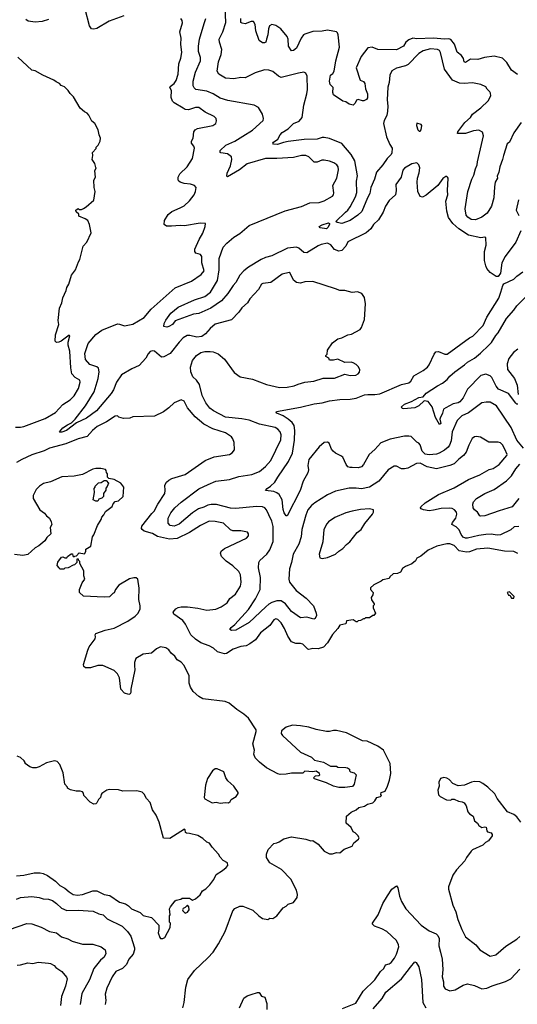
# Model space of a CAD drawing. Extents: x 1678431 to 1860718, y 384618 to 522882.
# Tile 435 of 473: x 1812176 to 1817010, y 478018 to 487573. Entities that reach past the tile are written whole.
import ezdxf

# ---------------------------------------------------------------- set-up
doc = ezdxf.new("R2010")
doc.units = 0

msp = doc.modelspace()

# ---------------------------------------------------------------- linework, layer by layer
at = {"layer": '0CON10XD'}
for points in [[(1815753, 486917), (1815746.5, 486795), (1815753.3, 486735), (1815748.1, 486685), (1815741.4, 486645), (1815716.9, 486595), (1815711.1, 486565), (1815738.9, 486435), (1815770.7, 486360.7), (1815794.2, 486325), (1815790.3, 486279.7), (1815784.3, 486265), (1815744.4, 486225), (1815704.7, 486165.3), (1815640.5, 486095), (1815622.5, 486025), (1815586.4, 485945), (1815576.9, 485885), (1815553.3, 485845), (1815498.4, 485711.6), (1815461.4, 485675), (1815385, 485625.6), (1815305, 485594.4), (1815260, 485605), (1815247.5, 485615), (1815340.6, 485705), (1815364.4, 485725), (1815385, 485756), (1815436.7, 485855), (1815450.9, 485895), (1815448.8, 486005), (1815458.3, 486058.3), (1815432.2, 486202.2), (1815397.5, 486265), (1815305, 486370.5), (1815185, 486421.2), (1815135, 486431.2), (1815115, 486431.2), (1815064.7, 486415.3), (1814939.6, 486410.4), (1814785, 486392), (1814737.4, 486382.6), (1814681.8, 486361.8), (1814640, 486365), (1814636, 486375), (1814642, 486385), (1814685, 486414.2), (1814705, 486454.3), (1814725, 486479.1), (1814784.2, 486515), (1814825.8, 486555), (1814834.7, 486565.3), (1814890, 486590), (1814920.5, 486625), (1814934.6, 486745), (1814966.2, 486855), (1814971.5, 486895), (1814968, 487025), (1814956.7, 487055), (1814935, 487064), (1814885, 487055.6), (1814715, 487012.9), (1814688.8, 487025), (1814635, 487072), (1814595, 487084), (1814555, 487085.8), (1814462.1, 487057.9), (1814365, 487008.8), (1814325, 487011.2), (1814255, 486998), (1814175, 487004.4), (1814110, 487045), (1814094.4, 487075), (1814108, 487165), (1814134.1, 487235), (1814140.4, 487285), (1814116.5, 487356.5), (1814114.7, 487385.3), (1814150, 487455), (1814177.1, 487545), (1814169.7, 487765)], [(1813188, 487612), (1813045, 487557.8), (1812925, 487488.6), (1812895, 487480.8), (1812875, 487483.8), (1812854.3, 487515), (1812810.8, 487675)], [(1812456.2, 487573.8), (1812395, 487555.5), (1812325, 487550), (1812259.7, 487559.7), (1812235.7, 487575.7)], [(1815245, 484961.2), (1815025, 485033.3), (1814945, 485028.8), (1814905, 485016.2), (1814865, 485023.8), (1814836.7, 485045), (1814803.8, 485113.8), (1814795, 485120), (1814725, 485104.3), (1814615, 485021.9), (1814537.9, 485012.1), (1814524, 485005), (1814495, 484954), (1814410, 484865), (1814388.6, 484825), (1814335, 484777.1), (1814305.3, 484734.7), (1814235, 484661.9), (1814075, 484616.9), (1814025.7, 484575), (1813980.8, 484525), (1813945, 484499.4), (1813897.9, 484492.1), (1813827.3, 484507.3), (1813803.2, 484506.8), (1813765, 484485.7), (1813725.5, 484444.5), (1813636.9, 484335), (1813575, 484300), (1813555, 484299.2), (1813486.2, 484356.2), (1813465, 484358.8), (1813445, 484352.2), (1813425, 484330), (1813401.7, 484288.3), (1813335, 484218.2), (1813264.8, 484185.2), (1813165, 484127.1), (1813115, 484056), (1813087.7, 483982.3), (1813063.9, 483946.1), (1812921.3, 483778.7), (1812825, 483706.2), (1812728.7, 483661.3), (1812630, 483585), (1812585, 483571.1), (1812565, 483570), (1812563.8, 483575), (1812595, 483610.8), (1812639.8, 483640.2), (1812678.9, 483661.1), (1812714.4, 483695.6), (1812815.5, 483825), (1812899.1, 483960.9), (1812939.7, 484090.3), (1812948.4, 484155), (1812940.5, 484190.5), (1812924.8, 484204.8), (1812857.9, 484227.9), (1812815.4, 484275), (1812810, 484335), (1812840.8, 484429.2), (1812915, 484517.5), (1812975, 484559.4), (1813125, 484620.6), (1813145, 484620), (1813195, 484602.7), (1813275, 484617.8), (1813385, 484684.4), (1813454.6, 484765.4), (1813685, 484969.4), (1813845, 485035.7), (1813939.4, 485100.6), (1813968.1, 485135), (1813946.5, 485215), (1813944, 485275), (1813933.6, 485293.6), (1813887, 485307), (1813877.5, 485325), (1813876.7, 485345), (1813918.8, 485441.2), (1813955, 485502.5), (1813976.7, 485565), (1813980, 485595), (1813927.7, 485597.7), (1813776.8, 485573.2), (1813735, 485576.9), (1813652.1, 485567.9), (1813600.6, 485570.6), (1813580, 485585), (1813582.5, 485625), (1813617.4, 485682.6), (1813655, 485711.9), (1813735, 485748.6), (1813772.6, 485767.4), (1813825.8, 485815), (1813870, 485875), (1813884.2, 485905), (1813888.8, 485945), (1813875, 485963.3), (1813835, 485978), (1813775, 485982.5), (1813735, 485996.2), (1813719.5, 486009.5), (1813713.8, 486025), (1813716, 486045), (1813733.2, 486076.8), (1813802.5, 486145), (1813855.6, 486225), (1813873.1, 486325), (1813867.4, 486347.4), (1813846.2, 486375), (1813844, 486394), (1813860, 486425), (1813868, 486485), (1813880, 486505), (1813902.7, 486517.3), (1814052.5, 486545), (1814080, 486565), (1814088.3, 486591.7), (1814083.8, 486615), (1814066.7, 486635), (1813977.3, 486677.3), (1813915, 486720), (1813885, 486720), (1813815, 486699.4), (1813785, 486703.1), (1813765, 486713.1), (1813675.4, 486765.4), (1813661.7, 486781.7), (1813648.6, 486818.6), (1813651.8, 486885), (1813635.4, 486915), (1813636.3, 486923.7), (1813676.7, 486955), (1813696.3, 486983.6), (1813716.7, 487045), (1813720.8, 487145), (1813740.7, 487199.3), (1813750.5, 487255), (1813741.5, 487335), (1813743.5, 487395), (1813730.5, 487455), (1813756.8, 487543.2), (1813754.3, 487565), (1813742, 487585)], [(1817043.8, 485525), (1816995.7, 485414.3), (1816891.2, 485275), (1816860, 485215), (1816846.4, 485113.6), (1816825, 485082.5), (1816805, 485080), (1816745, 485120), (1816715, 485157.5), (1816704, 485185), (1816692, 485235), (1816691.2, 485325), (1816708, 485385), (1816705, 485457.5), (1816695, 485463.3), (1816653.9, 485456.1), (1816535, 485483.1), (1816442.9, 485545), (1816384.7, 485594.7), (1816342.5, 485655), (1816323.8, 485715), (1816316.5, 485813.5), (1816334.4, 485875), (1816330.6, 485915), (1816336.7, 486035), (1816332.5, 486045), (1816325, 486052.5), (1816315, 486050), (1816285, 486031.2), (1816236.3, 485963.7), (1816125, 485870), (1816089.3, 485850.7), (1816066.4, 485856.4), (1816044.4, 485904.4), (1816035.8, 485995), (1816039.2, 486035), (1816056.1, 486086.1), (1816062, 486135), (1816054.1, 486164.1), (1816033.6, 486183.6), (1815985, 486174.2), (1815915, 486132.5), (1815896.4, 486113.6), (1815883.1, 486045), (1815831.4, 485975), (1815834.4, 485915), (1815827.5, 485875), (1815765, 485817.5), (1815728.1, 485765), (1815706.9, 485705), (1815662.5, 485632.5), (1815613.5, 485585), (1815588, 485542), (1815542.5, 485505), (1815365, 485418.6), (1815345.3, 485374.7), (1815305, 485331.9), (1815275, 485326.9), (1815235, 485343.5), (1815197.4, 485387.4), (1815165, 485403.8), (1815105, 485390.9), (1815075, 485377.1), (1814965, 485309.4), (1814935, 485314.4), (1814886.5, 485356.5), (1814865, 485364.5), (1814776.2, 485355), (1814625, 485280), (1814565, 485264.5), (1814521.2, 485245), (1814399.2, 485170.8), (1814354.7, 485135.3), (1814315, 485092.5), (1814276.3, 485023.6), (1814250.6, 484995), (1814198.6, 484915), (1814135, 484844.4), (1814031.4, 484775), (1813917.4, 484722.6), (1813864.7, 484715.3), (1813685, 484649.6), (1813659.1, 484615), (1813625, 484595.4), (1813605, 484590), (1813577.5, 484595), (1813578.1, 484625), (1813595, 484658.6), (1813645.4, 484725), (1813715, 484784.6), (1813874.2, 484855.8), (1813975, 484886.9), (1814030.4, 484929.6), (1814097.6, 485042.4), (1814114.6, 485144.6), (1814115.3, 485255), (1814152.3, 485365), (1814188.5, 485405), (1814257.2, 485462.8), (1814313, 485497), (1814405, 485575.6), (1814755, 485716.9), (1814915, 485760), (1814995, 485794.3), (1815085, 485800), (1815135, 485814.4), (1815215, 485862), (1815225.8, 485875), (1815228.5, 485891.5), (1815216.4, 485965), (1815255.3, 486034.7), (1815274.4, 486115), (1815268.6, 486145), (1815257.5, 486165), (1815227.5, 486185), (1815185, 486201.1), (1815135, 486210), (1815110.9, 486209.1), (1815065, 486191.2), (1815035, 486192), (1814985, 486242), (1814955, 486255.7), (1814915, 486254.3), (1814835, 486236.9), (1814675, 486226.2), (1814562.7, 486227.3), (1814385, 486175.5), (1814312.5, 486115), (1814195, 486047.5), (1814187.5, 486055), (1814191.2, 486085), (1814225.3, 486154.7), (1814236.9, 486215), (1814233.9, 486243.9), (1814195, 486270.4), (1814130.3, 486280.3), (1814123.3, 486285), (1814123.8, 486305), (1814178.8, 486355), (1814265, 486393.6), (1814345, 486441.8), (1814438.1, 486501.9), (1814540, 486595), (1814543.8, 486615), (1814536, 486655), (1814495, 486722), (1814455, 486743.3), (1814197.7, 486787.7), (1814125, 486812.3), (1814055, 486853.6), (1813995, 486878.5), (1813886.7, 486895), (1813871.1, 486911.1), (1813862, 486932), (1813862.7, 486975), (1813885.4, 487065), (1813931.1, 487175), (1813931.5, 487205), (1813913.6, 487265), (1813912.1, 487315), (1813921.8, 487385), (1813968.5, 487535), (1813985.5, 487585)], [(1817010.2, 487040.2), (1816955, 487082.2), (1816907, 487157), (1816865, 487198.9), (1816785, 487219.1), (1816690, 487205), (1816625, 487186.9), (1816555, 487188.9), (1816505, 487158), (1816494.2, 487165), (1816486.9, 487195), (1816467.8, 487225), (1816425, 487257.5), (1816401.2, 487335), (1816365, 487380.3), (1816345, 487386), (1816305, 487383.4), (1816193.7, 487393.7), (1816035, 487388.2), (1815995, 487392.5), (1815955, 487377.5), (1815928.5, 487355), (1815903.5, 487316.5), (1815835, 487281.2), (1815655, 487283.1), (1815600, 487305), (1815559.3, 487300.7), (1815494.2, 487215), (1815444.4, 487105), (1815482.5, 486985), (1815515, 486974.3), (1815530, 486955), (1815535, 486902.5), (1815555.5, 486855), (1815555, 486813.3), (1815545, 486798.8), (1815520, 486785), (1815505, 486784.3), (1815465, 486798), (1815446.7, 486793.3), (1815435, 486762.5), (1815416.2, 486743.8), (1815377.5, 486755), (1815345, 486776.2), (1815313.9, 486783.9), (1815223.8, 486845), (1815219.2, 486865), (1815222, 486915), (1815192.9, 486942.9), (1815185.7, 486975), (1815195, 487033.3), (1815218.3, 487051.7), (1815230.6, 487075), (1815246.9, 487175), (1815281.5, 487305), (1815270, 487425), (1815264.5, 487444.5), (1815255, 487454.2), (1815165, 487470), (1815115, 487461.1), (1815025, 487460), (1814945, 487432.5), (1814931.9, 487425), (1814909.4, 487395), (1814865, 487296.2), (1814835, 487274), (1814815, 487270), (1814786, 487315), (1814783.1, 487385), (1814775, 487411.2), (1814714.3, 487485), (1814665, 487517.3), (1814625, 487527.1), (1814604.2, 487515), (1814591.9, 487485), (1814586.4, 487425), (1814574.6, 487385.4), (1814566.2, 487355), (1814555, 487350), (1814535, 487350), (1814500.7, 487370.7), (1814470.6, 487465), (1814464, 487525), (1814445.7, 487555.7), (1814426, 487556), (1814365, 487534.2), (1814338, 487538), (1814325, 487547.5), (1814325.6, 487585)], [(1817047.5, 486575), (1816976.3, 486473.7), (1816935, 486386.2), (1816912.1, 486367.9), (1816874.4, 486255), (1816866.9, 486215), (1816840, 486145), (1816831.1, 486095), (1816815.6, 486055), (1816817.5, 486035), (1816795.5, 485995), (1816788.1, 485951.9), (1816780.5, 485845), (1816758.9, 485765), (1816715.7, 485695), (1816665, 485656.5), (1816605, 485629.6), (1816562.5, 485635), (1816528, 485658), (1816514.5, 485675), (1816502.8, 485737.2), (1816528.2, 485905), (1816566.7, 486025), (1816586.7, 486063.3), (1816602.6, 486127.4), (1816620.4, 486165), (1816621.8, 486195), (1816682.2, 486445), (1816672.7, 486482.7), (1816635, 486500), (1816585.5, 486494.5), (1816505, 486469.2), (1816430, 486470), (1816433.3, 486485), (1816500, 486575), (1816555.8, 486625), (1816574.2, 486655), (1816655, 486717.5), (1816727.5, 486785), (1816753.8, 486835), (1816750.5, 486860.5), (1816743.9, 486873.9), (1816717.5, 486897.5), (1816705, 486922.5), (1816655.8, 486945.8), (1816575, 486962), (1816495, 486954.2), (1816446.9, 486956.9), (1816381.2, 486985), (1816302.1, 487092.1), (1816264.2, 487255), (1816253.2, 487273.2), (1816235, 487282.9), (1816165, 487289.5), (1816095, 487271.9), (1816054, 487246), (1815950.9, 487139.1), (1815925, 487124.4), (1815835, 487102.9), (1815791.7, 487078.3), (1815770.6, 487035), (1815764.4, 486965), (1815753, 486917)], [(1812135, 483620), (1812185, 483618.9), (1812215.4, 483624.6), (1812425, 483702.7), (1812525, 483760.5), (1812595, 483839.4), (1812665, 483883.6), (1812705, 483924.3), (1812748.5, 483995), (1812762.5, 484055), (1812761.2, 484075), (1812715, 484099.2), (1812683.3, 484135), (1812672.2, 484195), (1812662.2, 484355), (1812647.1, 484415), (1812646, 484445), (1812662.5, 484505), (1812655, 484512.5), (1812580, 484455), (1812555, 484442.5), (1812535, 484440), (1812520, 484455), (1812522.5, 484515), (1812557.5, 484615), (1812550, 484655), (1812563.8, 484775), (1812586.2, 484825), (1812593.8, 484875), (1812626.7, 484945), (1812633.3, 484975), (1812652.5, 485005), (1812680, 485095), (1812716.7, 485145), (1812746.1, 485223.9), (1812760, 485245), (1812793.8, 485375), (1812827.5, 485415), (1812870, 485505), (1812852.5, 485585), (1812837.5, 485625), (1812811.7, 485641.7), (1812750, 485665), (1812750, 485685), (1812725, 485710), (1812720, 485725), (1812745, 485740), (1812755, 485730), (1812775, 485730), (1812795, 485740), (1812823, 485757), (1812897, 485823), (1812908.8, 485905), (1812900, 485945), (1812897.5, 486015), (1812912.5, 486045), (1812907.5, 486105), (1812920, 486135), (1812915, 486140), (1812907, 486177), (1812880, 486215), (1812887.5, 486255), (1812882.5, 486285), (1812918.3, 486321.7), (1812920, 486335), (1812937.5, 486355), (1812957.5, 486395), (1812960, 486425), (1812946.7, 486455), (1812936.7, 486505), (1812906.7, 486565), (1812877, 486587), (1812846.4, 486646.4), (1812830, 486665), (1812805, 486677.5), (1812763.6, 486713.6), (1812697.5, 486825), (1812665, 486857.5), (1812647.5, 486885), (1812610.7, 486920.7), (1812580, 486935), (1812563, 486953), (1812529.3, 486969.3), (1812507.7, 486987.7), (1812400, 487035), (1812325, 487077.5), (1812295, 487083.3), (1812158.3, 487208.3)], [(1816065, 486492.5), (1816077.5, 486505), (1816082.5, 486545), (1816075, 486557.5), (1816035, 486570), (1816030, 486545), (1816043.3, 486505), (1816055, 486492.5), (1816065, 486492.5)], [(1817021.4, 485825), (1816998.8, 485725), (1817024.1, 485674.1)], [(1815155, 485544.5), (1815093.3, 485553.3), (1815086.7, 485565), (1815115, 485583.8), (1815175, 485601.2), (1815185.8, 485595.8), (1815186.2, 485585), (1815168.6, 485555), (1815155, 485544.5)], [(1817070.6, 483415), (1817005, 483492.9), (1816950, 483615), (1816808.6, 483825), (1816745, 483860.6), (1816707, 483863), (1816665, 483855.6), (1816535, 483759.5), (1816472.4, 483727.6), (1816426, 483684), (1816377.1, 483575), (1816367.9, 483485), (1816352.1, 483445), (1816337.5, 483425), (1816301.1, 483395), (1816251.4, 483365), (1816225, 483356.2), (1816155, 483350.7), (1816115, 483356.8), (1816086.2, 483385), (1816067.7, 483447.7), (1816053.9, 483463.9), (1816035, 483473.8), (1815977.2, 483527.2), (1815955, 483532.5), (1815915, 483530), (1815775, 483501.3), (1815685, 483465.4), (1815625, 483400.8), (1815570.8, 483355), (1815514.3, 483255), (1815495.8, 483235), (1815465.4, 483224.6), (1815405, 483226.6), (1815385, 483226.1), (1815364.4, 483235), (1815347.1, 483255), (1815315, 483326.2), (1815295, 483342), (1815243.8, 483365), (1815220, 483385), (1815205, 483406.7), (1815183.3, 483465), (1815165, 483473.8), (1815135, 483471.2), (1815083.6, 483426.4), (1814984.3, 483305), (1814974.3, 483245.7), (1814980.8, 483205), (1814974.2, 483175), (1814930, 483095), (1814900.5, 483005), (1814775, 482758.8), (1814765, 482758.8), (1814745, 482786.7), (1814735, 482820), (1814724.2, 482914.2), (1814696.2, 482965), (1814673.1, 482983.1), (1814644.5, 482994.5), (1814563.3, 483005), (1814578.8, 483025), (1814613, 483047), (1814653.6, 483086.4), (1814685, 483133.1), (1814786.2, 483285), (1814824.7, 483365), (1814844, 483494), (1814849.7, 483585), (1814841.6, 483635), (1814824.1, 483664.1), (1814785, 483697.1), (1814735, 483727.9), (1814673.8, 483755), (1814667.5, 483765), (1814670.7, 483769.3), (1814905, 483813.8), (1815035, 483845.5), (1815115, 483853.5), (1815185, 483875.6), (1815285, 483888.2), (1815385, 483890.5), (1815445, 483901.5), (1815525, 483931.1), (1815556.6, 483936.6), (1815624.6, 483935.4), (1815675, 483943.5), (1815885, 484032.5), (1815955, 484048.8), (1815976.4, 484065), (1816005, 484116.9), (1816095, 484169.4), (1816137.4, 484202.6), (1816153.5, 484225), (1816201.7, 484328.3), (1816219.5, 484350.5), (1816245, 484352.5), (1816305, 484327.1), (1816328.8, 484328.8), (1816545, 484486.7), (1816576.6, 484503.4), (1816677.5, 484605), (1816715, 484685.8), (1816830.5, 484869.5), (1816850.3, 484929.7), (1816870, 484995), (1816880, 485010), (1816975, 485054.3), (1817005, 485085.7), (1817064.2, 485125)], [(1817025, 482654.4), (1816978.5, 482651.5), (1816947.1, 482622.9), (1816846.2, 482575), (1816815, 482570.4), (1816755, 482580.4), (1816705, 482577.4), (1816635, 482568.2), (1816525, 482540), (1816505, 482541.3), (1816485, 482551.5), (1816465.7, 482575.7), (1816445, 482620.9), (1816415, 482650), (1816373.3, 482675), (1816381.2, 482695), (1816413.3, 482736.7), (1816422.5, 482775), (1816417.8, 482795), (1816400.8, 482815), (1816378.3, 482828.3), (1816355, 482832.2), (1816271.2, 482828.8), (1816195.8, 482814.2), (1816152.3, 482807.7), (1816100, 482815), (1816077.5, 482825), (1816070, 482835), (1816073.3, 482845), (1816113.8, 482885), (1816243.8, 482965), (1816395, 483029.4), (1816535, 483112.2), (1816645, 483155.6), (1816735, 483206.7), (1816775, 483218.1), (1816835, 483255.7), (1816908.1, 483345), (1816910, 483355), (1816889.5, 483405), (1816865, 483446), (1816845, 483465.8), (1816825, 483474.2), (1816733.6, 483473.6), (1816650.7, 483520.7), (1816615, 483528), (1816595, 483523.8), (1816572.5, 483507.5), (1816538.6, 483445), (1816512.9, 483377.1), (1816486.9, 483345), (1816442.4, 483307.6), (1816395, 483263.5), (1816355, 483247.5), (1816225, 483216), (1816134.2, 483234.2), (1816065, 483268.5), (1816031.2, 483265), (1815945, 483221.9), (1815915, 483214.4), (1815885, 483216), (1815835, 483241.2), (1815815, 483240), (1815755, 483205.8), (1815665, 483094.3), (1815575, 483036.4), (1815495, 483018.8), (1815445, 483027.7), (1815375, 483026.7), (1815245, 482996.4), (1815165, 482963.5), (1815042.5, 482885), (1815011.3, 482858.7), (1814974.2, 482815.8), (1814955.8, 482765.8), (1814918.2, 482625), (1814909.5, 482555), (1814887.2, 482482.8), (1814833.9, 482385), (1814817.7, 482305), (1814798.2, 482245), (1814789.2, 482145), (1814798.5, 482115), (1814862.5, 482035), (1814958.1, 481958.1), (1815030, 481885), (1815057.5, 481815), (1815059.5, 481790.5), (1815045, 481762.5), (1815033.6, 481756.4), (1814965, 481774.4), (1814905, 481767.1), (1814815, 481828.9), (1814756.6, 481905), (1814715, 481932.9), (1814675, 481934.1), (1814625, 481918.6), (1814595, 481902), (1814566.2, 481875), (1814405, 481724.6), (1814275, 481647.5), (1814234.2, 481644.2), (1814217.5, 481655), (1814230, 481675), (1814267, 481703), (1814399.3, 481850.7), (1814467.6, 481952.4), (1814513.5, 482045), (1814515, 482160), (1814496.2, 482255), (1814498.1, 482305), (1814510, 482325), (1814576.4, 482385), (1814605, 482428.6), (1814638.3, 482508.3), (1814636.8, 482655), (1814626.2, 482705), (1814597.3, 482767.3), (1814575, 482815.7), (1814555.8, 482835), (1814535, 482844.4), (1814475, 482850), (1814275, 482828.2), (1814225, 482833.1), (1814087.8, 482867.8), (1814035, 482868.1), (1814005, 482862.8), (1813965, 482842), (1813912.5, 482825), (1813855, 482786.9), (1813725, 482678.4), (1813675, 482657.9), (1813638, 482665), (1813617.6, 482687.6), (1813618.9, 482735), (1813645, 482788.9), (1813684.5, 482835), (1813745, 482890), (1813915, 483021.9), (1814006.6, 483063.4), (1814082.5, 483095), (1814215, 483111.1), (1814305, 483140.5), (1814431.7, 483158.3), (1814505, 483190), (1814565, 483237.5), (1814614.7, 483295.3), (1814712.9, 483495), (1814714.5, 483545), (1814707.5, 483575), (1814685, 483600.8), (1814658.8, 483615), (1814505, 483649.1), (1814405, 483688), (1814335, 483700.6), (1814175.2, 483715.2), (1814058.1, 483778.1), (1814024.2, 483804.2), (1813982.7, 483855), (1813947.1, 483925), (1813923.4, 484033.4), (1813895, 484073.5), (1813857.9, 484107.9), (1813838.2, 484155), (1813835, 484200), (1813855.7, 484265), (1813895, 484314.2), (1813935.5, 484344.5), (1813975, 484354.3), (1814025.9, 484354.1), (1814055, 484349.2), (1814105, 484329.2), (1814165, 484278), (1814260.3, 484150.3), (1814316.8, 484106.8), (1814436.2, 484086.2), (1814575, 484032.5), (1814700, 484005), (1814774.5, 484005.5), (1814840.7, 484019.3), (1814882.7, 484037.3), (1814945, 484056.7), (1815032.5, 484065), (1815125, 484093.3), (1815235.5, 484094.5), (1815335, 484132.5), (1815385, 484118.8), (1815440, 484125), (1815462.5, 484135), (1815475.9, 484154.1), (1815480, 484175), (1815466.7, 484205), (1815445, 484226.2), (1815415, 484243.3), (1815395, 484250), (1815335, 484246.7), (1815265, 484280), (1815225, 484270), (1815185, 484270), (1815178.3, 484288.3), (1815150, 484305), (1815150, 484315), (1815161.7, 484328.3), (1815167.5, 484365), (1815215, 484437.5), (1815265, 484476.2), (1815305, 484486.7), (1815365, 484513.3), (1815400, 484520), (1815482.3, 484567.7), (1815496.2, 484585), (1815525.7, 484664.3), (1815535.8, 484815), (1815525.7, 484875.7), (1815500, 484915), (1815457, 484933), (1815405, 484926), (1815335, 484944), (1815285, 484944.2), (1815245, 484961.2)], [(1817015, 483842.5), (1817005, 483842.5), (1816995, 483852.5), (1816925, 483946.4), (1816826.8, 483986.8), (1816805, 484015.6), (1816760.9, 484100.9), (1816745, 484116.2), (1816705, 484131.8), (1816655, 484121.5), (1816525, 483988.2), (1816482.7, 483905), (1816451.8, 483865), (1816435, 483854.7), (1816386.2, 483843.8), (1816315, 483807.8), (1816294.3, 483795), (1816284.4, 483755), (1816260.8, 483705), (1816257.5, 483695), (1816266.5, 483655), (1816255, 483643.3), (1816215, 483713.3), (1816182.9, 483815), (1816145, 483868), (1816105, 483873.8), (1816054.5, 483825.5), (1816015, 483807.1), (1815906.4, 483796.4), (1815891.2, 483801.2), (1815883.8, 483815), (1815915, 483842.9), (1815982.5, 483867.5), (1816052.2, 483907.8), (1816095, 483913.8), (1816125, 483948.1), (1816235, 484020), (1816284, 484045), (1816329.1, 484080.9), (1816355.7, 484115), (1816403.6, 484156.4), (1816497.6, 484222.4), (1816525, 484248.9), (1816595, 484287.8), (1816653.6, 484336.4), (1816733.8, 484416.2), (1816758.2, 484441.8), (1816800.5, 484509.5), (1816823.3, 484535), (1816905, 484672.2), (1816976.6, 484753.4), (1817005, 484795.5), (1817175, 484960.5)], [(1817015.3, 484374.7), (1816974.4, 484345), (1816928.6, 484285), (1816910.7, 484235), (1816915, 484178), (1816981.1, 484091.1), (1817006.9, 484026.9), (1817018, 483935)], [(1815632.5, 481815), (1815615, 481790), (1815605, 481790), (1815575, 481770), (1815535, 481770), (1815525, 481760), (1815515, 481760), (1815487, 481743), (1815465, 481740), (1815455, 481730), (1815445, 481730), (1815415, 481747.5), (1815351.7, 481738.3), (1815345, 481710), (1815285, 481697.5), (1815266.1, 481663.9), (1815215, 481606.7), (1815165.7, 481525), (1815126, 481484), (1815075, 481468.2), (1815025, 481469.6), (1814985, 481462.1), (1814974.4, 481465), (1814925, 481513.5), (1814905, 481520.5), (1814860, 481520), (1814815, 481537.1), (1814779.2, 481589.2), (1814747.5, 481665), (1814715, 481719.2), (1814685, 481752.5), (1814665, 481760), (1814645, 481748), (1814605, 481694.4), (1814515, 481622.9), (1814465.4, 481554.6), (1814413, 481517), (1814375, 481497.5), (1814325, 481488.9), (1814248.8, 481465), (1814183.8, 481423.8), (1814165, 481419.2), (1814097.5, 481437.5), (1814059.2, 481475), (1814015, 481496.9), (1813934.3, 481524.3), (1813885, 481560), (1813838.8, 481605), (1813788, 481708), (1813762.3, 481742.3), (1813672.5, 481805), (1813666.2, 481825), (1813693.3, 481855), (1813715, 481867.5), (1813745.8, 481874.2), (1813805, 481874.3), (1813905, 481862.9), (1813995, 481842.2), (1814082.7, 481852.7), (1814134.5, 481875.5), (1814190.8, 481915), (1814216.2, 481955), (1814273, 481997), (1814322.5, 482075), (1814328.6, 482115), (1814320.6, 482185), (1814305, 482218), (1814245, 482272.5), (1814182.5, 482317.5), (1814136.2, 482365), (1814126.2, 482395), (1814133.3, 482415), (1814165, 482440.8), (1814378.8, 482541.2), (1814398.8, 482565), (1814398.8, 482585), (1814388.8, 482598.8), (1814325, 482614), (1814245, 482614), (1814225, 482623.8), (1814156.2, 482686.2), (1814075, 482704.5), (1814015.4, 482705.4), (1813930.8, 482665), (1813825, 482596.4), (1813705, 482539.2), (1813631.1, 482531.1), (1813515, 482559.4), (1813465.3, 482585.3), (1813385, 482610), (1813365, 482626.2), (1813360, 482635), (1813363.4, 482656.6), (1813459.9, 482780.1), (1813481.8, 482805), (1813517.6, 482872.4), (1813585, 482973.8), (1813590, 483005), (1813587.5, 483055), (1813602.5, 483085), (1813625, 483104.3), (1813655, 483120.6), (1813785, 483160), (1813976.7, 483295), (1814065, 483331.4), (1814215, 483352.5), (1814239.7, 483370.3), (1814262.3, 483397.7), (1814258.7, 483468.7), (1814246.8, 483506.8), (1814233.8, 483525), (1814176.2, 483565), (1814052.2, 483602.2), (1813965, 483646.5), (1813879.7, 483719.8), (1813806.9, 483805), (1813795, 483826.7), (1813775, 483870), (1813745, 483883.8), (1813675, 483856.2), (1813624.2, 483805.8), (1813572.3, 483767.7), (1813485, 483724), (1813275, 483720), (1813245, 483706.7), (1813185, 483702.5), (1813140, 483715), (1813125, 483727.5), (1813105, 483726.7), (1813019.4, 483670.6), (1812929.4, 483625), (1812884, 483586), (1812832.3, 483527.7), (1812745, 483507.1), (1812625, 483456), (1812464.8, 483415.2), (1812415, 483388.5), (1812295, 483349.6), (1812195.8, 483304.2), (1812145, 483274.6)], [(1813760, 477985), (1813774.3, 478035), (1813790.6, 478185), (1813810.9, 478259.1), (1813873, 478347), (1814005, 478470), (1814054.6, 478525.4), (1814108.6, 478605), (1814170.8, 478725), (1814246, 478925), (1814265, 478948.8), (1814315, 478968.8), (1814345, 478971.2), (1814442.3, 478932.3), (1814500, 478875), (1814535, 478851.2), (1814585, 478842.5), (1814607, 478853), (1814635, 478850), (1814673, 478877), (1814735, 478953.3), (1814765, 478968.8), (1814785, 478991.2), (1814835, 479007.5), (1814870, 479055), (1814876.2, 479085), (1814866.2, 479125), (1814811.3, 479231.3), (1814720, 479325), (1814605, 479391.2), (1814573, 479443), (1814572.9, 479475), (1814588.3, 479521.7), (1814645, 479580), (1814675, 479584.2), (1814695, 479594.2), (1814742.5, 479625), (1814815, 479643.3), (1814955, 479621.2), (1815003.6, 479603.6), (1815025, 479607.5), (1815075, 479572.5), (1815135, 479503.3), (1815185, 479476.7), (1815215, 479476.7), (1815255, 479492.5), (1815285, 479487.5), (1815326.4, 479523.6), (1815405, 479552.5), (1815422.5, 479585), (1815468.3, 479621.7), (1815472.5, 479635), (1815460, 479655), (1815435, 479682.5), (1815415, 479692.5), (1815395, 479732.5), (1815347.5, 479775), (1815350, 479845), (1815395, 479882.5), (1815445, 479906.7), (1815471.7, 479928.3), (1815525, 479940.8), (1815555, 479958.8), (1815605.5, 479974.5), (1815626.4, 479993.6), (1815646.1, 480023.9), (1815680, 480035), (1815690, 480045), (1815682.5, 480055), (1815687, 480073), (1815725, 480087.5), (1815748.8, 480135), (1815768.3, 480191.7), (1815781.7, 480258.3), (1815775.7, 480355.7), (1815708.6, 480485), (1815655, 480523.8), (1815552.3, 480572.3), (1815505, 480576.2), (1815351.7, 480651.7), (1815255, 480673.8), (1815223.6, 480673.6), (1815185, 480663.8), (1815155, 480666.2), (1815055, 480683.8), (1814985, 480708), (1814905, 480722), (1814825, 480726.2), (1814764.1, 480705.9), (1814718.3, 480671.7), (1814717.5, 480645), (1814727.5, 480625), (1814902.5, 480465), (1815010, 480415), (1815038.3, 480388.3), (1815126.4, 480366.4), (1815195, 480330), (1815255, 480330), (1815265, 480320), (1815345, 480317.5), (1815361.7, 480311.7), (1815378.3, 480298.3), (1815380, 480285), (1815390, 480275), (1815425, 480263.3), (1815443.3, 480245), (1815426.4, 480153.6), (1815408.3, 480131.7), (1815335, 480122.5), (1815275, 480123.3), (1815223.6, 480133.6), (1815155, 480166.7), (1815040, 480205), (1815030, 480215), (1815050, 480235), (1815081.7, 480238.3), (1815090, 480245), (1815088.3, 480258.3), (1815055, 480280), (1815025, 480272.5), (1814945, 480280), (1814925, 480260), (1814815, 480262.5), (1814765, 480250), (1814705, 480246.7), (1814685, 480253.3), (1814575, 480311.2), (1814505, 480366.2), (1814465, 480408.8), (1814450.6, 480445), (1814457.1, 480485), (1814441.4, 480545), (1814472.5, 480665), (1814471.7, 480681.7), (1814397.5, 480795), (1814353.3, 480835), (1814285, 480880), (1814211.7, 480941.7), (1814173, 480957), (1813955, 480983.8), (1813915, 481003.8), (1813862.5, 481055), (1813836.7, 481095), (1813823.3, 481135), (1813823.3, 481205), (1813773.3, 481305), (1813745, 481337.5), (1813705, 481360), (1813682.5, 481395), (1813647.5, 481425), (1813625, 481456.7), (1813595, 481476.7), (1813545, 481486.2), (1813505, 481468.8), (1813455, 481426.7), (1813374.4, 481415.6), (1813305, 481372.5), (1813291.2, 481335), (1813292.5, 481302.5), (1813294.2, 481265), (1813256, 481075), (1813255.9, 481044.1), (1813250, 481030), (1813235, 481023.8), (1813195, 481038), (1813157.5, 481075), (1813145.8, 481185), (1813125.5, 481225.5), (1813095, 481258), (1812985, 481307.5), (1812935, 481306.2), (1812865, 481284.4), (1812815, 481284), (1812800, 481295), (1812796, 481315), (1812837.5, 481455), (1812852.2, 481487.8), (1812908, 481565), (1812913.3, 481585), (1812910, 481605), (1812916.7, 481615), (1813005, 481650), (1813095, 481668.8), (1813225, 481735.8), (1813296.7, 481785), (1813326.2, 481815), (1813346.7, 481855), (1813346.7, 481885), (1813333.3, 481945), (1813336.1, 482056.1), (1813322.5, 482145), (1813307, 482157), (1813285, 482157.5), (1813243.9, 482146.1), (1813140, 482085), (1813107.5, 482045), (1813095, 482010), (1813080, 482005), (1813047, 481973), (1812995, 481967.5), (1812795, 481977.5), (1812757.5, 482015), (1812757.5, 482045), (1812783.3, 482106.7), (1812807.5, 482145), (1812800, 482175), (1812800, 482225), (1812760, 482295), (1812760, 482315), (1812750, 482325), (1812748.3, 482338.3), (1812731.7, 482338.3), (1812730, 482305), (1812708.3, 482281.7), (1812695, 482280), (1812647, 482253), (1812615, 482250), (1812605, 482240), (1812565, 482240), (1812560, 482255), (1812540, 482275), (1812545, 482310), (1812583, 482357), (1812595, 482360), (1812615, 482350), (1812635, 482350), (1812640, 482365), (1812675, 482390), (1812688.3, 482388.3), (1812691.7, 482371.7), (1812705, 482360), (1812711.7, 482368.3), (1812728.3, 482371.7), (1812755, 482400), (1812805, 482390), (1812817, 482413), (1812820, 482435), (1812866.1, 482463.9), (1812883.3, 482555), (1812896.7, 482575), (1812932.5, 482665), (1812967, 482723), (1812972.5, 482745), (1812993, 482767), (1813010.7, 482799.3), (1813075, 482850), (1813082.5, 482875), (1813105, 482897.5), (1813135, 482902.5), (1813180, 482945), (1813187.5, 483035), (1813157.5, 483075), (1813095, 483110), (1813041.7, 483121.7), (1813030, 483135), (1813030, 483165), (1813018.3, 483178.3), (1813017, 483197), (1813008.3, 483208.3), (1812963, 483217), (1812915, 483217.5), (1812885, 483212.5), (1812785, 483158.8), (1812705, 483143.8), (1812585, 483136.2), (1812475, 483086.7), (1812408.3, 483071.7), (1812367.5, 483045), (1812337.5, 483015), (1812307.5, 482955), (1812306.7, 482925), (1812372.5, 482815), (1812417.5, 482785), (1812437, 482757), (1812466.4, 482736.4), (1812481.7, 482701.7), (1812487.5, 482675), (1812472.5, 482645), (1812477.5, 482585), (1812440.7, 482549.3), (1812420, 482515), (1812363, 482467), (1812325, 482447.5), (1812255, 482382.5), (1812205, 482372.5), (1812125, 482382.5)], [(1817025, 482925.8), (1816959.2, 482845), (1816834.4, 482805.6), (1816695, 482757.1), (1816653.6, 482753.6), (1816645, 482757.5), (1816623.8, 482795), (1816595, 482816), (1816581.9, 482835), (1816577.7, 482872.3), (1816584.2, 482895), (1816613.3, 482926.7), (1816694.2, 482975), (1816786, 483014), (1816905, 483097.8), (1816955, 483147.1), (1816995, 483212.9), (1817035, 483260)], [(1812935, 482900), (1812915, 482900), (1812890, 482915), (1812902.5, 482985), (1812900, 483025), (1812910, 483035), (1812910, 483045), (1812943, 483077), (1812967, 483083), (1812995, 483100), (1813015, 483100), (1813040, 483075), (1813027, 483043), (1813013, 483027), (1813011.7, 483008.3), (1812990, 482975), (1812990, 482945), (1812975, 482930), (1812945, 482920), (1812935, 482900)], [(1815115, 482343.8), (1815165.7, 482354.3), (1815244.2, 482385.8), (1815275, 482416), (1815315, 482440), (1815350.3, 482479.7), (1815383.8, 482505), (1815454.5, 482595.5), (1815492.5, 482625), (1815527.6, 482682.4), (1815603.8, 482775), (1815613.3, 482795), (1815612.5, 482815), (1815575, 482826), (1815485, 482819.2), (1815405, 482804.2), (1815342.6, 482787.4), (1815238.3, 482741.7), (1815175, 482698.8), (1815158.9, 482681.1), (1815131.4, 482625), (1815120, 482505), (1815083.8, 482385), (1815092, 482352), (1815115, 482343.8)], [(1817015, 482392.9), (1816975, 482410.8), (1816885, 482415.6), (1816725, 482445.4), (1816612.5, 482435), (1816545, 482410.4), (1816515, 482407.2), (1816445, 482420), (1816395, 482471.9), (1816355, 482486.7), (1816325, 482486.7), (1816227.5, 482465), (1816144.5, 482425.5), (1816073.6, 482366.4), (1816035, 482347.5), (1816019.3, 482320.7), (1815986.1, 482293.9), (1815925, 482266.7), (1815894, 482246), (1815875, 482212.5), (1815845, 482200), (1815803.9, 482196.1), (1815770, 482165), (1815765, 482150), (1815705, 482137.5), (1815687, 482123), (1815615, 482090), (1815585, 482060), (1815583, 482043), (1815610, 482015), (1815607, 481993), (1815590, 481965), (1815593, 481943), (1815620, 481905), (1815620, 481895), (1815610, 481885), (1815610, 481865), (1815632.5, 481815)], [(1816975, 481960), (1816980, 481975), (1816935, 482020), (1816910, 482015), (1816925, 481990), (1816938.3, 481988.3), (1816955, 481960), (1816975, 481960)], [(1812145, 479266), (1812215, 479272.1), (1812315, 479295.4), (1812375, 479294.4), (1812405, 479287.5), (1812445, 479268.5), (1812525, 479212.9), (1812565, 479170.9), (1812613.9, 479143.9), (1812655, 479108.5), (1812695, 479084.6), (1812736.1, 479076.1), (1812786.7, 479083.3), (1812885, 479120.5), (1812925, 479118.2), (1812995, 479082.2), (1813052, 479075), (1813145, 479008.6), (1813205, 478994.4), (1813234.2, 478975), (1813262.5, 478945), (1813347.9, 478907.9), (1813375, 478880), (1813455, 478861.2), (1813526.1, 478786.1), (1813527.5, 478745), (1813520.7, 478710.7), (1813537.5, 478665), (1813545, 478657.5), (1813565, 478656.7), (1813587.5, 478665), (1813637, 478763), (1813640, 478805), (1813632.5, 478815), (1813632.5, 478875), (1813637.5, 478885), (1813632.5, 478945), (1813640, 478965), (1813685, 479022.5), (1813695, 479030), (1813741.7, 479038.3), (1813755, 479047.5), (1813825, 479046.7), (1813855, 479030), (1813885, 479042.5), (1813929.5, 479080.5), (1813950.5, 479119.5), (1813985, 479137.5), (1814023, 479177), (1814062.3, 479227.7), (1814085, 479276.7), (1814147.5, 479315), (1814183, 479347), (1814196.7, 479365), (1814195, 479390), (1814153.6, 479413.6), (1814122.5, 479445), (1814107.5, 479475), (1814045, 479543.3), (1814020.5, 479580.5), (1813992.7, 479592.7), (1813955.8, 479625.8), (1813905, 479656.7), (1813825, 479676), (1813795, 479677.5), (1813787.5, 479685), (1813785, 479710), (1813776.7, 479716.7), (1813635, 479627.5), (1813571.7, 479631.7), (1813532, 479785), (1813502, 479855), (1813466, 479905), (1813445, 479976.7), (1813406.2, 480015), (1813385, 480057.5), (1813365, 480076.7), (1813315, 480091.2), (1813177, 480087), (1813135, 480100), (1813045, 480103.3), (1813023.9, 480096.1), (1812975, 480062.5), (1812967.5, 480055), (1812960, 480025), (1812940, 480005), (1812926.4, 479973.6), (1812915, 479962.5), (1812895, 479960), (1812860.7, 479980.7), (1812800, 480045), (1812797, 480067), (1812785, 480080), (1812765, 480087.5), (1812725, 480087.5), (1812668.3, 480098.3), (1812640, 480115), (1812640, 480125), (1812613, 480153), (1812596.7, 480265), (1812567.5, 480345), (1812540, 480375), (1812515, 480380), (1812435, 480362.5), (1812365, 480322.5), (1812336.4, 480313.6), (1812305, 480312.5), (1812273, 480323), (1812230, 480355), (1812230, 480365), (1812219.3, 480379.3), (1812185, 480412.5), (1812150, 480425)], [(1814125, 479970), (1814175, 479976.7), (1814205, 479972.5), (1814220, 479985), (1814230, 480005), (1814280, 480035), (1814297.5, 480065), (1814296.7, 480075), (1814255, 480133.3), (1814197.7, 480187.7), (1814180, 480215), (1814157.5, 480275), (1814095, 480302.5), (1814075, 480302.5), (1814047.5, 480285), (1814000.5, 480209.5), (1813980, 480145), (1813968.8, 480025), (1813975, 480013.3), (1814045, 479973.8), (1814085, 479980), (1814125, 479970)], [(1817044.1, 479784.1), (1817005, 479836.2), (1816975, 479858.8), (1816915, 479886.7), (1816814, 480015), (1816790.3, 480060.3), (1816723.3, 480125), (1816675, 480161.2), (1816645, 480176.2), (1816595, 480178.8), (1816565, 480173.3), (1816496.4, 480143.6), (1816435, 480136.7), (1816385, 480160), (1816349.3, 480199.3), (1816325, 480212.5), (1816295, 480217.5), (1816265, 480210), (1816247.5, 480175), (1816250, 480135), (1816237.5, 480095), (1816245, 480050), (1816260, 480035), (1816323, 480003), (1816365, 480000), (1816375, 480010), (1816395, 480010), (1816438.3, 479988.3), (1816475, 479982.5), (1816495, 479972.5), (1816512.5, 479945), (1816530, 479885), (1816547, 479867), (1816582.5, 479845), (1816595, 479800), (1816622.5, 479775), (1816635, 479752.5), (1816663.6, 479733.6), (1816695, 479740), (1816706.1, 479736.1), (1816713, 479703), (1816721.7, 479691.7), (1816755, 479682.5), (1816766.7, 479665), (1816765, 479652.5), (1816730, 479605), (1816700.7, 479589.3), (1816675, 479562.5), (1816575, 479517.5), (1816562.5, 479505), (1816515, 479442.5), (1816500.5, 479409.5), (1816418.3, 479321.7), (1816385, 479272.5), (1816341.2, 479158.8), (1816341.2, 479135), (1816385, 478980), (1816412.5, 478915), (1816430.8, 478840.8), (1816470, 478745), (1816505, 478672.5), (1816605.9, 478595.9), (1816645, 478547.5), (1816745, 478483.8)], [(1815313.2, 477976.8), (1815440.5, 478029.5), (1815513.8, 478146.2), (1815625, 478254.3), (1815681.9, 478335), (1815713.3, 478366.7), (1815730.6, 478399.4), (1815765, 478410.9), (1815785.6, 478425), (1815816.5, 478465), (1815835, 478505.8), (1815858.8, 478575), (1815856.2, 478595), (1815835, 478636.9), (1815741.9, 478725), (1815695, 478751.5), (1815623.3, 478775), (1815603.8, 478795), (1815604, 478805), (1815658.5, 478885), (1815703.3, 478995), (1815748.3, 479071.7), (1815792.5, 479135), (1815835, 479167.5), (1815848.8, 479148.8), (1815865, 479067.5), (1815884.4, 479015), (1815928.1, 478945), (1816077.3, 478787.3), (1816155, 478731.1), (1816220.9, 478700.9), (1816237.1, 478685), (1816251.4, 478655), (1816246.4, 478585), (1816262.5, 478522.5), (1816279.6, 478455), (1816287.1, 478355), (1816279.1, 478285), (1816291.9, 478235), (1816292.5, 478195), (1816308.7, 478168.7), (1816355, 478149.4), (1816405, 478158.1), (1816485, 478204.3), (1816525, 478215.7), (1816595, 478200.6), (1816665, 478168.1), (1816715, 478173.5), (1816765, 478198.5), (1816895, 478238.9), (1816946.2, 478265), (1817035, 478360)], [(1812145, 479038.1), (1812185, 479053.3), (1812295, 479063.1), (1812365, 479055.7), (1812405, 479041.4), (1812455, 479038.1), (1812495, 479025.6), (1812535, 478997.1), (1812581.2, 478951.2), (1812635, 478926.7), (1812745, 478932.2), (1812890.9, 478920.9), (1812945, 478894.4), (1812985.3, 478885.3), (1813025, 478847.1), (1813170, 478775), (1813222.9, 478725), (1813255, 478678), (1813292.2, 478565), (1813291.9, 478545), (1813277.8, 478505), (1813235.6, 478455), (1813214.3, 478405), (1813175, 478365.6), (1813110.8, 478335), (1813074.4, 478285), (1813021.1, 478175), (1813005.7, 478115), (1813013.1, 478055), (1813005.6, 478015)], [(1813785, 478902.5), (1813805, 478912.5), (1813822.5, 478935), (1813820, 478965), (1813805, 478980), (1813783, 478957), (1813763.6, 478946.4), (1813757.5, 478935), (1813760, 478925), (1813785, 478902.5)], [(1812076.8, 478743.2), (1812245, 478801.4), (1812295, 478799.2), (1812385, 478768), (1812464.5, 478724.5), (1812535, 478710), (1812583.1, 478673.1), (1812645, 478652.5), (1812685, 478629.2), (1812785, 478602.9), (1812885, 478600), (1812967.5, 478575), (1813005, 478547.5), (1813012, 478512), (1812995.7, 478475), (1812962.3, 478447.7), (1812894.7, 478365.3), (1812853.6, 478255), (1812778.6, 478121.4), (1812762.5, 478015)], [(1816745, 478483.8), (1816800.5, 478499.5), (1816897.4, 478582.6), (1817005, 478649.2), (1817035, 478676.8)], [(1812151.3, 478398.7), (1812185, 478400), (1812255, 478420), (1812305, 478414), (1812355, 478426), (1812455, 478417.5), (1812475, 478414), (1812510, 478395), (1812525.9, 478375.9), (1812585, 478336.7), (1812632.3, 478282.3), (1812638, 478265), (1812622.2, 478195), (1812581.5, 478095), (1812570.8, 478005)], [(1815611.1, 477975), (1815697.8, 478075), (1815732.2, 478135), (1815884.2, 478265), (1815973.1, 478376.9), (1816015, 478430), (1816026.2, 478425), (1816053, 478383), (1816079.5, 478259.5), (1816091.9, 478035), (1816120, 477985)], [(1814310, 477985), (1814351.7, 478078.3), (1814385, 478100), (1814425, 478113.3), (1814485, 478133.3), (1814502.5, 478132.5), (1814525, 478097.5), (1814556.4, 478086.4), (1814576.7, 478025), (1814577, 477967)]]:
    msp.add_lwpolyline(points, dxfattribs=at)

doc.saveas('drawing.dxf')
